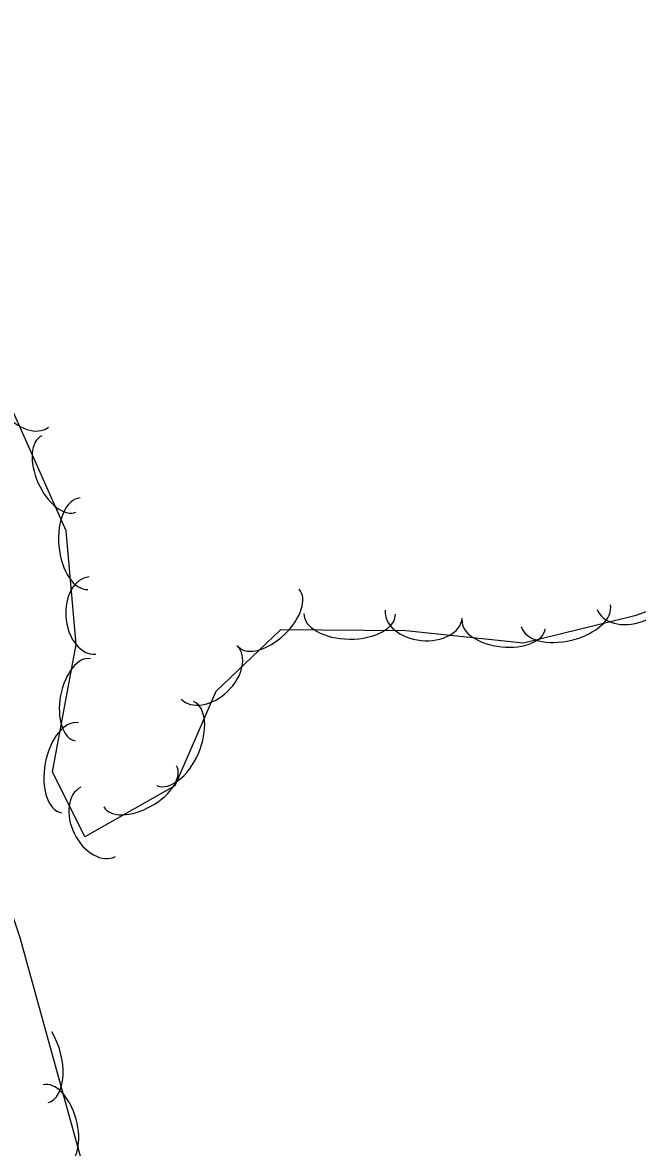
# Model space of a CAD drawing. Extents: x 954793 to 988390, y 1867850 to 1924428.
# Drawn here: x 960249.1 to 960327.7, y 1909992.9 to 1910136.8 of the extents above; entities that cross this region are included whole.
import ezdxf

# ---------------------------------------------------------------- set-up
doc = ezdxf.new("R2010")
doc.units = 0
doc.layers.add('S_TREE', color=7, linetype='Continuous')

msp = doc.modelspace()

# ---------------------------------------------------------------- linework, layer by layer
at = {"layer": 'S_TREE'}
for points in [[(960341.3, 1910065.87), (960327.41, 1910060.93), (960313.14, 1910057.42), (960298.08, 1910058.98), (960282.06, 1910059.11), (960273.8, 1910051.22), (960268.55, 1910039.17), (960257.02, 1910032.64), (960252.88, 1910040.95), (960255.93, 1910057.23), (960254.65, 1910071.78), (960247.71, 1910087.32), (960235.76, 1910103.19), (960232.29, 1910113.16), (960228.07, 1910129.31), (960224.17, 1910136.83), (960217.48, 1910133.65), (960215.88, 1910121.08), (960218.78, 1910099.76), (960221.86, 1910086.44), (960229.13, 1910062.14)], [(960228.09, 1910071.35), (960237.03, 1910049.02), (960243.12, 1910036.4), (960248.72, 1910019.76), (960255.48, 1909995.18), (960264.25, 1909963.62), (960269.89, 1909942.55), (960275.63, 1909926.78), (960290.07, 1909907.95), (960308.71, 1909885.24), (960323.51, 1909867.75), (960334.88, 1909853.79), (960343.81, 1909838.41), (960348.86, 1909824.47), (960353.85, 1909818.55)]]:
    msp.add_lwpolyline(points, dxfattribs=at)
for centre, major_axis, ratio, end_param in [((960249.41, 1910089.01), (2.98, -3.96), 0.685311, 6.283185), ((960253.71, 1910079.08), (2.18, -4.88), 0.540699, 6.283185), ((960256.92, 1910070.15), (0.51, -5.85), 0.55008, 6.283185), ((960257.99, 1910060.95), (0.43, -4.94), 0.685311, 6.283185), ((960280.57, 1910060.62), (3.87, 3.69), 0.540699, 6.283185), ((960327.24, 1910063.4), (4.67, 1.66), 0.685311, 6.283185), ((960290.91, 1910061.16), (5.87, -0.05), 0.55008, 6.283185), ((960300.39, 1910061.14), (4.93, -0.51), 0.685311, 6.283185), ((960318.56, 1910060.94), (5.7, 1.4), 0.55008, 6.283185), ((960310.61, 1910059.82), (5.32, -0.55), 0.540699, 6.283185), ((960272.94, 1910053.69), (3.58, 3.42), 0.685311, 6.283185), ((960256.77, 1910050.17), (-0.98, -5.26), 0.540699, 6.283185), ((960268.59, 1910044.58), (2.34, 5.38), 0.55008, 6.283185), ((960255.13, 1910041.46), (-1.08, -5.77), 0.55008, 6.283185), ((960264.12, 1910039.1), (4.65, 2.63), 0.540699, 6.283185), ((960258.73, 1910034.54), (2.21, -4.44), 0.685311, 6.283185), ((960250.77, 1910004.29), (-1.56, 5.66), 0.55008, 5.193461), ((960253.13, 1909995.74), (-1.42, 5.15), 0.540699, 6.283185)]:
    msp.add_ellipse(centre, major_axis=major_axis, ratio=ratio, start_param=3.141593, end_param=end_param, dxfattribs=at)

doc.saveas('drawing.dxf')
